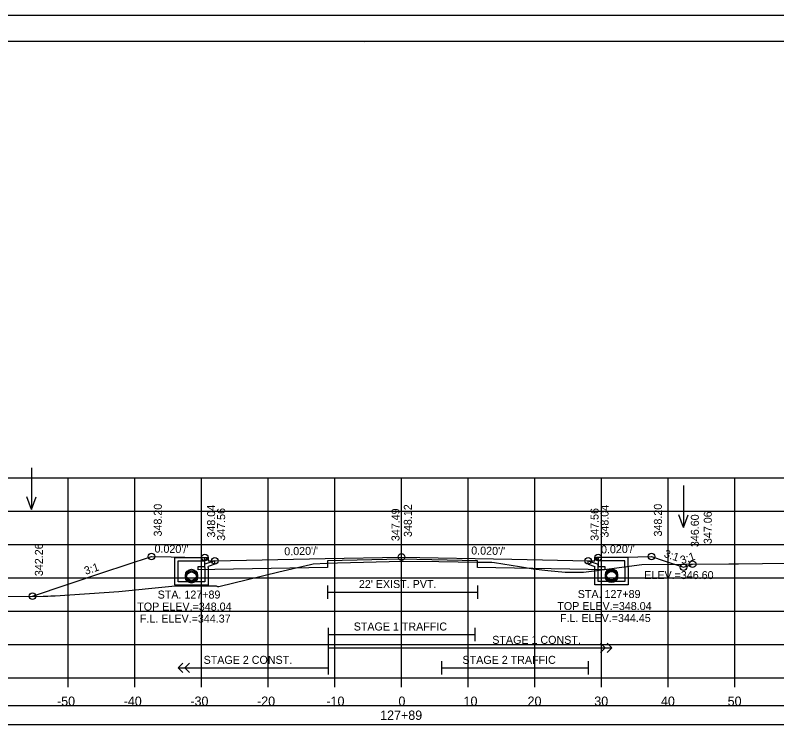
# Model space of a CAD drawing. Extents: x 1368122 to 1710785, y 373130 to 557566.
# Drawn here: x 1368631 to 1368745.2, y 377077.4 to 377183.7 of the extents above; entities that cross this region are included whole.
import ezdxf

# ---------------------------------------------------------------- set-up
doc = ezdxf.new("R2010")
doc.units = 0
for name, color, linetype in [('R_Alt Surface', 7, 'Continuous'), ('R_Axis', 7, 'Continuous'), ('R_Axis Annot', 7, 'Continuous'), ('R_Border', 7, 'Continuous'), ('R_Exist Surface', 7, 'Continuous'), ('R_Fin Surface', 7, 'Continuous'), ('R_Grid', 7, 'Continuous'), ('R_No Plot', 7, 'Continuous'), ('R_Striping', 7, 'Continuous'), ('R_Water', 7, 'Continuous'), ('R_Water Annot', 7, 'Continuous'), ('R_Xsect Elev', 7, 'Continuous'), ('R_Xsect Slope', 7, 'Continuous')]:
    doc.layers.add(name, color=color, linetype=linetype)

msp = doc.modelspace()

# ---------------------------------------------------------------- linework, layer by layer
at = {"layer": 'R_Alt Surface'}
for points in [[(1368718.38, 377102.43), (1368718.38, 377101.09), (1368719.38, 377101.07), (1368719.38, 377100.57), (1368716.88, 377100.62), (1368700.29, 377100.95), (1368700.29, 377101.95), (1368688.88, 377102.18), (1368677.79, 377101.96), (1368677.78, 377100.96), (1368660.88, 377100.62), (1368658.38, 377100.57), (1368658.38, 377101.07), (1368659.38, 377101.09), (1368659.38, 377102.43)], [(1368677.79, 377098.26), (1368677.79, 377096.26)], [(1368700.29, 377098.26), (1368700.29, 377096.26)], [(1368677.79, 377097.26), (1368700.29, 377097.26)]]:
    msp.add_lwpolyline(points, dxfattribs=at)
msp.add_lwpolyline([(1368539.73, 377077.39), (1368838.03, 377077.39), (1368838.03, 377080.2), (1368539.73, 377080.2)], close=True, dxfattribs=at)
at = {"layer": 'R_Axis'}
for p, q in [((1368538.88, 377084.39), (1368838.88, 377084.39)), ((1368638.88, 377082.99), (1368638.88, 377084.39)), ((1368648.88, 377082.99), (1368648.88, 377084.39)), ((1368658.88, 377082.99), (1368658.88, 377084.39)), ((1368668.88, 377082.99), (1368668.88, 377084.39)), ((1368678.88, 377082.99), (1368678.88, 377084.39)), ((1368688.88, 377082.99), (1368688.88, 377084.39)), ((1368698.88, 377082.99), (1368698.88, 377084.39)), ((1368708.88, 377082.99), (1368708.88, 377084.39)), ((1368718.88, 377082.99), (1368718.88, 377084.39)), ((1368728.88, 377082.99), (1368728.88, 377084.39)), ((1368738.88, 377082.99), (1368738.88, 377084.39))]:
    msp.add_line(p, q, dxfattribs=at)
at = {"layer": 'R_Border'}
for p, q in [((1368530.88, 377179.85), (1368847.06, 377179.85)), ((1368683.4, 377179.59), (1368683.4, 377179.59)), ((1368683.4, 377179.59), (1368683.4, 377179.59))]:
    msp.add_line(p, q, dxfattribs=at)
at = {"layer": 'R_Exist Surface'}
msp.add_lwpolyline([(1368606.51, 377096.51), (1368635.14, 377096.66), (1368635.84, 377096.66), (1368636.29, 377096.67), (1368636.95, 377096.71), (1368646.5, 377097.34), (1368653.95, 377098.07), (1368654.94, 377098.18), (1368655.94, 377098.17), (1368661.09, 377098.18), (1368661.29, 377098.11), (1368661.49, 377098.1), (1368665.77, 377099.14), (1368670.48, 377100.29), (1368675.24, 377101.4), (1368675.65, 377101.5), (1368677.7, 377101.57), (1368677.79, 377101.58), (1368679.26, 377101.62), (1368688.98, 377101.89), (1368694.49, 377101.83), (1368700.29, 377101.76), (1368702.41, 377101.72), (1368702.84, 377101.7), (1368706.57, 377101.1), (1368708.63, 377100.74), (1368710.83, 377100.5), (1368713.44, 377100.25), (1368716.03, 377100.25), (1368716.15, 377100.25), (1368717.77, 377100.46), (1368724.94, 377101.41), (1368737.97, 377101.48), (1368738.65, 377101.48), (1368739.4, 377101.49), (1368750.29, 377101.66)], dxfattribs=at)
at = {"layer": 'R_Fin Surface'}
msp.add_lwpolyline([(1368633.55, 377096.65), (1368644.11, 377100.17), (1368651.38, 377102.59), (1368654.34, 377102.53), (1368656.38, 377102.49), (1368658.16, 377102.46), (1368659.38, 377102.43), (1368659.58, 377102.43), (1368659.88, 377102.43), (1368659.88, 377102.14), (1368659.88, 377101.93), (1368660.47, 377101.94), (1368660.88, 377101.95), (1368677.45, 377102.28), (1368688.88, 377102.51), (1368705.45, 377102.18), (1368716.88, 377101.95), (1368717.47, 377101.94), (1368717.88, 377101.93), (1368717.88, 377102.23), (1368717.88, 377102.43), (1368718.08, 377102.43), (1368718.38, 377102.43), (1368720.16, 377102.47), (1368721.38, 377102.49), (1368724.34, 377102.55), (1368726.38, 377102.59), (1368728.28, 377101.96), (1368731.17, 377101), (1368731.67, 377101.16), (1368732.54, 377101.45)], dxfattribs=at)
at = {"layer": 'R_Grid'}
for p, q in [((1368538.88, 377114.39), (1368838.88, 377114.39)), ((1368638.88, 377084.39), (1368638.88, 377114.39)), ((1368648.88, 377084.39), (1368648.88, 377114.39)), ((1368658.88, 377084.39), (1368658.88, 377114.39)), ((1368668.88, 377084.39), (1368668.88, 377114.39)), ((1368678.88, 377084.39), (1368678.88, 377114.39)), ((1368688.88, 377084.39), (1368688.88, 377114.39)), ((1368698.88, 377084.39), (1368698.88, 377114.39)), ((1368708.88, 377084.39), (1368708.88, 377114.39)), ((1368718.88, 377084.39), (1368718.88, 377114.39)), ((1368728.88, 377084.39), (1368728.88, 377114.39)), ((1368738.88, 377084.39), (1368738.88, 377114.39)), ((1368538.88, 377109.39), (1368838.88, 377109.39)), ((1368538.88, 377104.39), (1368838.88, 377104.39)), ((1368538.88, 377099.39), (1368838.88, 377099.39)), ((1368538.88, 377094.39), (1368838.88, 377094.39)), ((1368538.88, 377089.39), (1368838.88, 377089.39)), ((1368538.88, 377084.39), (1368838.88, 377084.39))]:
    msp.add_line(p, q, dxfattribs=at)
at = {"layer": 'R_No Plot'}
msp.add_line((1368518.48, 377183.75), (1368851.81, 377183.75), dxfattribs=at)
for points in [[(1368518.47, 377183.75), (1368851.81, 377183.75), (1368851.81, 376970.41), (1368518.47, 376970.41)], [(1368764.8, 377179.85), (1368784.42, 377179.85), (1368784.42, 377169.97), (1368800.53, 377169.97), (1368823.73, 377169.97), (1368823.85, 377141.82), (1368847.06, 377141.82), (1368847.06, 376974.39), (1368530.88, 376974.39), (1368530.88, 377179.85)]]:
    msp.add_lwpolyline(points, close=True, dxfattribs=at)
for centre, radius in [((1368651.38, 377102.59), 0.5), ((1368659.38, 377102.43), 0.5), ((1368660.88, 377101.95), 0.5), ((1368688.88, 377102.51), 0.5), ((1368716.88, 377101.95), 0.5), ((1368718.38, 377102.43), 0.5), ((1368726.38, 377102.59), 0.5), ((1368731.17, 377101), 0.5), ((1368732.54, 377101.45), 0.5), ((1368657.38, 377099.76), 0.917), ((1368657.38, 377099.52), 0.917), ((1368720.38, 377099.84), 0.917), ((1368720.38, 377099.59), 0.917), ((1368633.55, 377096.65), 0.5)]:
    msp.add_circle(centre, radius, dxfattribs=at)
at = {"layer": 'R_Striping'}
for p, q in [((1368719.42, 377088.89), (1368718.71, 377089.6)), ((1368720.42, 377088.89), (1368719.71, 377089.6)), ((1368718.71, 377088.19), (1368719.42, 377088.89)), ((1368719.71, 377088.19), (1368720.42, 377088.89)), ((1368655.38, 377085.89), (1368656.09, 377086.6)), ((1368656.38, 377085.89), (1368657.09, 377086.6)), ((1368655.38, 377085.89), (1368677.88, 377085.89)), ((1368656.09, 377085.19), (1368655.38, 377085.89)), ((1368657.09, 377085.19), (1368656.38, 377085.89))]:
    msp.add_line(p, q, dxfattribs=at)
for points in [[(1368677.88, 377091.89), (1368677.88, 377084.89)], [(1368699.88, 377091.89), (1368699.88, 377089.89)], [(1368677.88, 377090.89), (1368699.88, 377090.89)], [(1368677.88, 377088.89), (1368720.42, 377088.89)], [(1368694.88, 377086.89), (1368694.88, 377084.89)], [(1368716.88, 377086.89), (1368716.88, 377084.89)], [(1368694.88, 377085.89), (1368716.88, 377085.89)]]:
    msp.add_lwpolyline(points, dxfattribs=at)
at = {"layer": 'R_Water'}
for p, q in [((1368654.88, 377102.43), (1368659.63, 377102.43)), ((1368654.88, 377100.93), (1368654.88, 377102.43)), ((1368659.71, 377102.27), (1368659.38, 377101.93)), ((1368659.71, 377102.27), (1368659.63, 377102.43)), ((1368718.05, 377102.27), (1368718.13, 377102.43)), ((1368718.05, 377102.27), (1368718.38, 377101.93)), ((1368722.88, 377102.43), (1368718.13, 377102.43)), ((1368722.88, 377100.93), (1368722.88, 377102.43)), ((1368655.38, 377100.93), (1368655.38, 377101.93)), ((1368655.38, 377101.93), (1368659.38, 377101.93)), ((1368660.88, 377101.95), (1368659.38, 377101.43)), ((1368659.38, 377100.93), (1368659.38, 377101.43)), ((1368660.88, 377101.42), (1368659.88, 377101.08)), ((1368659.88, 377100.93), (1368659.88, 377101.08)), ((1368716.88, 377101.95), (1368718.38, 377101.43)), ((1368716.88, 377101.42), (1368717.88, 377101.08)), ((1368717.88, 377100.93), (1368717.88, 377101.08)), ((1368722.38, 377101.93), (1368718.38, 377101.93)), ((1368718.38, 377100.93), (1368718.38, 377101.43)), ((1368722.38, 377100.93), (1368722.38, 377101.93))]:
    msp.add_line(p, q, dxfattribs=at)
for points in [[(1368660.88, 377101.42), (1368660.88, 377101.95)], [(1368716.88, 377101.42), (1368716.88, 377101.95)], [(1368659.88, 377100.93), (1368659.88, 377098.27), (1368657.38, 377098.27), (1368654.88, 377098.27), (1368654.88, 377100.93)], [(1368659.38, 377100.93), (1368659.38, 377098.77), (1368657.38, 377098.77), (1368655.38, 377098.77), (1368655.38, 377100.93)], [(1368722.88, 377100.93), (1368722.88, 377098.34), (1368720.38, 377098.34), (1368717.88, 377098.34), (1368717.88, 377100.93)], [(1368722.38, 377100.93), (1368722.38, 377098.84), (1368720.38, 377098.84), (1368718.38, 377098.84), (1368718.38, 377100.93)]]:
    msp.add_lwpolyline(points, dxfattribs=at)
for centre in [(1368657.38, 377099.76), (1368657.38, 377099.52), (1368720.38, 377099.84), (1368720.38, 377099.59)]:
    msp.add_circle(centre, 0.75, dxfattribs=at)
at = {"layer": 'R_Water Annot'}
for p, q in [((1368633.38, 377115.9), (1368633.38, 377109.62)), ((1368731.17, 377113.23), (1368731.17, 377106.94)), ((1368633.38, 377109.62), (1368632.68, 377111.54)), ((1368633.38, 377109.62), (1368634.08, 377111.54)), ((1368731.17, 377106.94), (1368730.47, 377108.86)), ((1368731.17, 377106.94), (1368731.87, 377108.86))]:
    msp.add_line(p, q, dxfattribs=at)
at = {"layer": 'R_Xsect Elev'}
msp.add_line((1368688.88, 377101.89), (1368688.88, 377111.89), dxfattribs=at)

# ---------------------------------------------------------------- texts
at = {"layer": 'R_Axis Annot'}
for s, p in [('-50', (1368637.22, 377080.19)), ('-40', (1368647.22, 377080.19)), ('-30', (1368657.22, 377080.19)), ('-20', (1368667.22, 377080.19)), ('-10', (1368677.62, 377080.19)), ('0', (1368688.42, 377080.19)), ('10', (1368698.19, 377080.19)), ('20', (1368707.79, 377080.19)), ('30', (1368717.79, 377080.19)), ('40', (1368727.79, 377080.19)), ('50', (1368737.79, 377080.19)), ('127+89', (1368685.68, 377078.09))]:
    msp.add_text(s, height=1.4, dxfattribs=at).set_placement(p)
at = {"layer": 'R_Striping'}
for s, p in [('STAGE 1 TRAFFIC', (1368681.71, 377091.49)), ('STAGE 1 CONST.', (1368702.49, 377089.49)), ('STAGE 2 CONST.', (1368659.2, 377086.49)), ('STAGE 2 TRAFFIC', (1368698.03, 377086.49))]:
    msp.add_text(s, height=1.2, dxfattribs=at).set_placement(p)
at = {"layer": 'R_Water'}
msp.add_text("22' EXIST. PVT.", height=1.2, dxfattribs=at).set_placement((1368682.49, 377097.86))
at = {"layer": 'R_Water Annot'}
for s, p in [('STA. 127+89', (1368715.31, 377096.36)), ('STA. 127+89', (1368652.31, 377096.28)), ('TOP ELEV.=348.04', (1368649.25, 377094.48)), ('TOP ELEV.=348.04', (1368712.25, 377094.56)), ('F.L. ELEV.=344.37', (1368649.65, 377092.68)), ('F.L. ELEV.=344.45', (1368712.65, 377092.76))]:
    msp.add_text(s, height=1.2, dxfattribs=at).set_placement(p)
at = {"layer": 'R_Xsect Elev'}
for s, p in [('348.20', (1368652.93, 377105.59)), ('348.04', (1368660.93, 377105.43)), ('348.12', (1368690.43, 377105.51)), ('348.04', (1368719.93, 377105.43)), ('348.20', (1368727.93, 377105.59)), ('347.56', (1368662.43, 377104.95)), ('347.49', (1368688.58, 377104.89)), ('347.56', (1368718.43, 377104.95)), ('347.06', (1368735.41, 377104.45)), ('346.60', (1368733.47, 377104)), ('342.26', (1368635.1, 377099.65))]:
    msp.add_text(s, height=1.2, rotation=90, dxfattribs=at).set_placement(p)
msp.add_text('ELEV.=346.60', height=1.2, dxfattribs=at).set_placement((1368725.29, 377099.2))
at = {"layer": 'R_Xsect Slope'}
for s, rotation, p in [("0.020'/'", 358.8542, (1368651.83, 377103.18)), ("0.020'/'", 1.1458, (1368718.81, 377103.04)), ("0.020'/'", 1.1458, (1368671.31, 377102.76)), ("0.020'/'", 358.8542, (1368699.33, 377102.9)), ('3:1', 341.5651, (1368728.15, 377102.53)), ('3:1', 18.4349, (1368730.91, 377101.43)), ('3:1', 18.4349, (1368641.52, 377099.83))]:
    msp.add_text(s, height=1.2, rotation=rotation, dxfattribs=at).set_placement(p)

doc.saveas('drawing.dxf')
